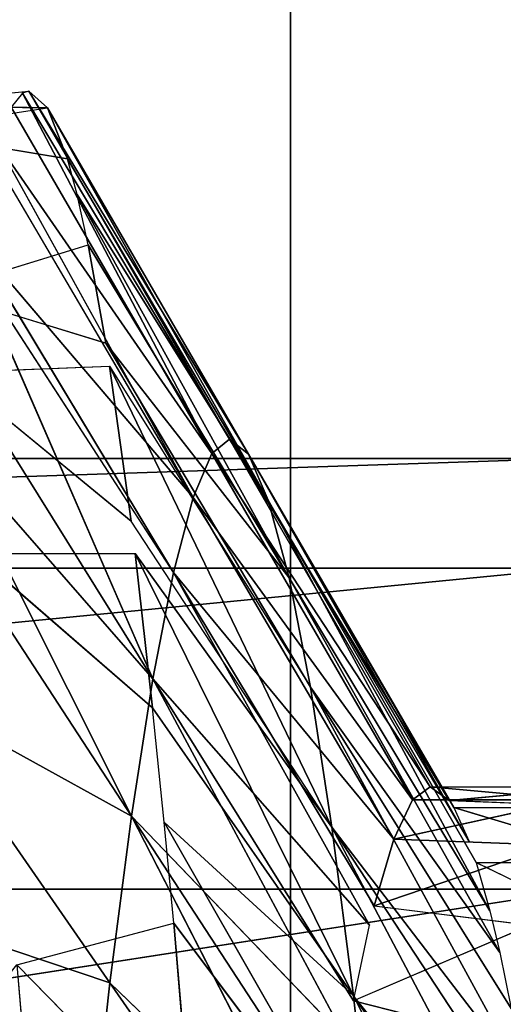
# Model space of a CAD drawing. Extents: x 143 to 263, y -61 to 82.
# Tile 296 of 656: x 154.537 to 154.801, y 73.685 to 74.222. Entities that reach past the tile are written whole.
import ezdxf

# ---------------------------------------------------------------- set-up
doc = ezdxf.new("R2010")
doc.units = 0
doc.header["$LTSCALE"] = 25.4
doc.layers.get('0').update_dxf_attribs({"color": 13, "linetype": 'CONTINUOUS'})

# ---------------------------------------------------------------- blocks, each defined once
blk = doc.blocks.new('ICE-BALL-8126_STL')
at = {"color": 41}
for p, q in [((8.46997, -49.07758, 95.28985), (8.51912, -48.97731, 95.45768)), ((8.44005, -49.08985, 95.11989), (8.46997, -48.99008, 95.28985)), ((8.46997, -49.07758, 95.28985), (8.46997, -48.99008, 95.28985)), ((8.43619, -49.09234, 95.08426), (8.44005, -49.00235, 95.11989)), ((8.44005, -49.08985, 95.11989), (8.44005, -49.00235, 95.11989)), ((8.42889, -49.1026, 94.93314), (8.42899, -49.01391, 94.95095)), ((8.42889, -49.1026, 94.93314), (8.42899, -49.01391, 94.95095)), ((8.43619, -49.09234, 95.08426), (8.42899, -49.01391, 94.95095)), ((8.43619, -49.09234, 95.08426), (8.42899, -49.01391, 94.95095)), ((8.48446, -49.0194, 94.05791), (8.48446, -50.81968, 94.05791)), ((8.48446, -49.0194, 94.05791), (8.48446, -50.81968, 94.05791)), ((8.48446, -49.0194, 95.80791), (8.48446, -50.81968, 95.80791)), ((8.48446, -49.0194, 95.80791), (8.48446, -50.81968, 95.80791)), ((8.30966, -49.02521, 94.47986), (8.30966, -50.82529, 94.47986)), ((8.30966, -49.02521, 94.47986), (8.30966, -50.82529, 94.47986)), ((8.30975, -49.02521, 95.38631), (8.30975, -50.82529, 95.38631)), ((8.30975, -49.02521, 95.38631), (8.30975, -50.82529, 95.38631)), ((8.42889, -49.1026, 94.93314), (8.43584, -49.02475, 94.78529)), ((8.42889, -49.1026, 94.93314), (8.43584, -49.02475, 94.78529)), ((8.43584, -49.11225, 94.78529), (8.43584, -49.02475, 94.78529)), ((8.43584, -49.02475, 94.78529), (8.45729, -49.12243, 94.63553)), ((8.43584, -49.02475, 94.78529), (8.45729, -49.12243, 94.63553)), ((8.43584, -49.11225, 94.78529), (8.43584, -49.02475, 94.78529)), ((8.54264, -49.14451, 95.92066), (8.77503, -49.02582, 95.91671)), ((8.54264, -49.14451, 95.92066), (8.77503, -49.02582, 95.91671)), ((8.25, -49.02734, 94.93291), (8.25, -50.82734, 94.93291)), ((8.25, -49.02734, 94.93291), (8.25, -50.82734, 94.93291)), ((8.4606, -49.0361, 94.61884), (8.45729, -49.12243, 94.63553)), ((8.4606, -49.0361, 94.61884), (8.45729, -49.12243, 94.63553)), ((8.49371, -49.13319, 94.48625), (8.4606, -49.0361, 94.61884)), ((8.49371, -49.13319, 94.48625), (8.4606, -49.0361, 94.61884)), ((8.69945, -49.03513, 95.81438), (8.54264, -49.14451, 95.92066)), ((8.67304, -49.03869, 95.77409), (8.45083, -49.1562, 95.76936)), ((8.67304, -49.03869, 95.77409), (8.45083, -49.1562, 95.76936)), ((8.67304, -49.03869, 95.77409), (8.54264, -49.14451, 95.92066)), ((8.61753, -49.04683, 95.67935), (8.45083, -49.1562, 95.76936)), ((8.61753, -49.04683, 95.67935), (8.45083, -49.1562, 95.76936)), ((8.49371, -49.13319, 94.48625), (8.5041, -49.0482, 94.45263)), ((8.5041, -49.0482, 94.45263), (8.54539, -49.14443, 94.33919)), ((8.58716, -49.05177, 95.62014), (8.37459, -49.16794, 95.60938)), ((8.58716, -49.05177, 95.62014), (8.37459, -49.16794, 95.60938)), ((8.45083, -49.1562, 95.76936), (8.58716, -49.05177, 95.62014)), ((8.45083, -49.1562, 95.76936), (8.58716, -49.05177, 95.62014)), ((8.54949, -49.05857, 95.53659), (8.37459, -49.16794, 95.60938)), ((8.54949, -49.05857, 95.53659), (8.37459, -49.16794, 95.60938)), ((8.51912, -49.06482, 95.45768), (8.54949, -49.05857, 95.53659)), ((8.56653, -49.06086, 94.28982), (8.54539, -49.14443, 94.33919)), ((8.51912, -49.06482, 95.45768), (8.31501, -49.17955, 95.44318)), ((8.51912, -49.06482, 95.45768), (8.31501, -49.17955, 95.44318)), ((8.37459, -49.16794, 95.60938), (8.51912, -49.06482, 95.45768)), ((8.37459, -49.16794, 95.60938), (8.51912, -49.06482, 95.45768)), ((8.49632, -49.07018, 95.38828), (8.51912, -49.06482, 95.45768)), ((8.27267, -49.19086, 95.27335), (8.49632, -49.07018, 95.38828)), ((8.27267, -49.19086, 95.27335), (8.49632, -49.07018, 95.38828)), ((8.31501, -49.17955, 95.44318), (8.49632, -49.07018, 95.38828)), ((8.31501, -49.17955, 95.44318), (8.49632, -49.07018, 95.38828)), ((8.46997, -49.07758, 95.28985), (8.49632, -49.07018, 95.38828)), ((8.46997, -49.07758, 95.28985), (8.27267, -49.19086, 95.27335)), ((8.45854, -49.08149, 95.23672), (8.24763, -49.20171, 95.10251)), ((8.45854, -49.08149, 95.23672), (8.24763, -49.20171, 95.10251)), ((8.45854, -49.08149, 95.23672), (8.27267, -49.19086, 95.27335)), ((8.44005, -49.08985, 95.11989), (8.45854, -49.08149, 95.23672)), ((8.44005, -49.08985, 95.11989), (8.24763, -49.20171, 95.10251)), ((8.43619, -49.09234, 95.08426), (8.23944, -49.21197, 94.93317)), ((8.43619, -49.09234, 95.08426), (8.23944, -49.21197, 94.93317)), ((8.24763, -49.20171, 95.10251), (8.43619, -49.09234, 95.08426)), ((8.42889, -49.1026, 94.93314), (8.43619, -49.09234, 95.08426)), ((8.42889, -49.1026, 94.93314), (8.43619, -49.09234, 95.08426)), ((8.23944, -49.21197, 94.93317), (8.42889, -49.1026, 94.93314)), ((8.23944, -49.21197, 94.93317), (8.42889, -49.1026, 94.93314)), ((8.42889, -49.1026, 94.93314), (8.24729, -49.22166, 94.76689)), ((8.42889, -49.1026, 94.93314), (8.24729, -49.22166, 94.76689)), ((8.43584, -49.11225, 94.78529), (8.42889, -49.1026, 94.93314)), ((8.43584, -49.11225, 94.78529), (8.42889, -49.1026, 94.93314)), ((8.24729, -49.22166, 94.76689), (8.43584, -49.11225, 94.78529)), ((8.24729, -49.22166, 94.76689), (8.43584, -49.11225, 94.78529)), ((8.27127, -49.2318, 94.59967), (8.43584, -49.11225, 94.78529)), ((8.27127, -49.2318, 94.59967), (8.43584, -49.11225, 94.78529)), ((8.45729, -49.12243, 94.63553), (8.43584, -49.11225, 94.78529)), ((8.45729, -49.12243, 94.63553), (8.43584, -49.11225, 94.78529)), ((8.45729, -49.12243, 94.63553), (8.27127, -49.2318, 94.59967)), ((8.45729, -49.12243, 94.63553), (8.27127, -49.2318, 94.59967)), ((8.45729, -49.12243, 94.63553), (8.31209, -49.24256, 94.4324)), ((8.45729, -49.12243, 94.63553), (8.31209, -49.24256, 94.4324)), ((8.49371, -49.13319, 94.48625), (8.45729, -49.12243, 94.63553)), ((8.49371, -49.13319, 94.48625), (8.45729, -49.12243, 94.63553)), ((8.49371, -49.13319, 94.48625), (8.31209, -49.24256, 94.4324)), ((8.44812, -49.24757, 96.11366), (8.64844, -49.13304, 96.06112)), ((8.44812, -49.24757, 96.11366), (8.64844, -49.13304, 96.06112)), ((8.64844, -49.13304, 96.06112), (8.50301, -49.24241, 96.18252)), ((8.64844, -49.13304, 96.06112), (8.50301, -49.24241, 96.18252)), ((8.64844, -49.13304, 96.06112), (8.54264, -49.14451, 95.92066)), ((8.64844, -49.13304, 96.06112), (8.54264, -49.14451, 95.92066)), ((8.31209, -49.24256, 94.4324), (8.5041, -49.1357, 94.45263)), ((8.37, -49.2538, 94.26759), (8.5041, -49.1357, 94.45263)), ((8.37, -49.2538, 94.26759), (8.5041, -49.1357, 94.45263)), ((8.54539, -49.14443, 94.33919), (8.5041, -49.1357, 94.45263)), ((8.54264, -49.14451, 95.92066), (8.3018, -49.26339, 95.89136)), ((8.54264, -49.14451, 95.92066), (8.3018, -49.26339, 95.89136)), ((8.54539, -49.14443, 94.33919), (8.37, -49.2538, 94.26759)), ((8.38582, -49.25388, 96.02695), (8.54264, -49.14451, 95.92066)), ((8.38582, -49.25388, 96.02695), (8.54264, -49.14451, 95.92066)), ((8.44812, -49.24757, 96.11366), (8.54264, -49.14451, 95.92066)), ((8.44812, -49.24757, 96.11366), (8.54264, -49.14451, 95.92066)), ((8.45083, -49.1562, 95.76936), (8.54264, -49.14451, 95.92066)), ((8.45083, -49.1562, 95.76936), (8.54264, -49.14451, 95.92066)), ((8.37, -49.2538, 94.26759), (8.56653, -49.14835, 94.28982)), ((8.44474, -49.26537, 94.10786), (8.56653, -49.14835, 94.28982)), ((8.44474, -49.26537, 94.10786), (8.56653, -49.14835, 94.28982)), ((8.19969, -49.27732, 95.68217), (8.45083, -49.1562, 95.76936)), ((8.19969, -49.27732, 95.68217), (8.45083, -49.1562, 95.76936)), ((8.45083, -49.1562, 95.76936), (8.28414, -49.26558, 95.85936)), ((8.45083, -49.1562, 95.76936), (8.3018, -49.26339, 95.89136)), ((8.37459, -49.16794, 95.60938), (8.45083, -49.1562, 95.76936)), ((8.37459, -49.16794, 95.60938), (8.45083, -49.1562, 95.76936)), ((8.61209, -49.156, 94.19663), (8.44474, -49.26537, 94.10786)), ((8.61209, -49.156, 94.19663), (8.44474, -49.26537, 94.10786)), ((8.64741, -49.16135, 94.13361), (8.44474, -49.26537, 94.10786)), ((8.64741, -49.16135, 94.13361), (8.44474, -49.26537, 94.10786)), ((8.64741, -49.16135, 94.13361), (8.53553, -49.2771, 93.95573)), ((8.64741, -49.16135, 94.13361), (8.53553, -49.2771, 93.95573)), ((8.18711, -49.27931, 95.6512), (8.37459, -49.16794, 95.60938)), ((8.19969, -49.27732, 95.68217), (8.37459, -49.16794, 95.60938)), ((8.31501, -49.17955, 95.44318), (8.37459, -49.16794, 95.60938)), ((8.31501, -49.17955, 95.44318), (8.37459, -49.16794, 95.60938)), ((8.69311, -49.16773, 94.06087), (8.53553, -49.2771, 93.95573)), ((8.69311, -49.16773, 94.06087), (8.53553, -49.2771, 93.95573)), ((0, -49.17873, 107.66647), (23, -49.17873, 107.66647)), ((0, -49.17873, 107.66647), (23, -49.17873, 107.66647)), ((23, -49.17873, 82.19936), (0, -49.17873, 82.19936)), ((23, -49.17873, 82.19936), (0, -49.17873, 82.19936)), ((8.10619, -49.29503, 95.39764), (8.31501, -49.17955, 95.44318)), ((8.10619, -49.29503, 95.39764), (8.31501, -49.17955, 95.44318)), ((8.1337, -49.28893, 95.49809), (8.31501, -49.17955, 95.44318)), ((8.1337, -49.28893, 95.49809), (8.31501, -49.17955, 95.44318)), ((8.18711, -49.27931, 95.6512), (8.31501, -49.17955, 95.44318)), ((8.18711, -49.27931, 95.6512), (8.31501, -49.17955, 95.44318)), ((8.31501, -49.17955, 95.44318), (8.27267, -49.19086, 95.27335)), ((8.31501, -49.17955, 95.44318), (8.27267, -49.19086, 95.27335)), ((8.27267, -49.19086, 95.27335), (8.05907, -49.31109, 95.12076)), ((8.27267, -49.19086, 95.27335), (8.05907, -49.31109, 95.12076)), ((8.0868, -49.30024, 95.30998), (8.27267, -49.19086, 95.27335)), ((8.0868, -49.30024, 95.30998), (8.27267, -49.19086, 95.27335)), ((8.10619, -49.29503, 95.39764), (8.27267, -49.19086, 95.27335)), ((8.10619, -49.29503, 95.39764), (8.27267, -49.19086, 95.27335)), ((8.24763, -49.20171, 95.10251), (8.27267, -49.19086, 95.27335)), ((8.24763, -49.20171, 95.10251), (8.27267, -49.19086, 95.27335)), ((8.05, -49.32135, 94.93319), (8.24763, -49.20171, 95.10251)), ((8.05, -49.32135, 94.93319), (8.24763, -49.20171, 95.10251)), ((8.24763, -49.20171, 95.10251), (8.05907, -49.31109, 95.12076)), ((8.24763, -49.20171, 95.10251), (8.05907, -49.31109, 95.12076)), ((8.23944, -49.21197, 94.93317), (8.24763, -49.20171, 95.10251)), ((8.23944, -49.21197, 94.93317), (8.24763, -49.20171, 95.10251)), ((8.05, -49.32135, 94.93319), (8.23944, -49.21197, 94.93317)), ((8.05, -49.32135, 94.93319), (8.23944, -49.21197, 94.93317)), ((8.05103, -49.32472, 94.86946), (8.23944, -49.21197, 94.93317)), ((8.05103, -49.32472, 94.86946), (8.23944, -49.21197, 94.93317)), ((8.24729, -49.22166, 94.76689), (8.23944, -49.21197, 94.93317)), ((8.24729, -49.22166, 94.76689), (8.23944, -49.21197, 94.93317)), ((8.05103, -49.32472, 94.86946), (8.24729, -49.22166, 94.76689)), ((8.05103, -49.32472, 94.86946), (8.24729, -49.22166, 94.76689)), ((8.05869, -49.33103, 94.74903), (8.24729, -49.22166, 94.76689)), ((8.05869, -49.33103, 94.74903), (8.24729, -49.22166, 94.76689)), ((8.07783, -49.33889, 94.60467), (8.24729, -49.22166, 94.76689)), ((8.07783, -49.33889, 94.60467), (8.24729, -49.22166, 94.76689)), ((8.24729, -49.22166, 94.76689), (8.27127, -49.2318, 94.59967)), ((8.24729, -49.22166, 94.76689), (8.27127, -49.2318, 94.59967)), ((8.07783, -49.33889, 94.60467), (8.27127, -49.2318, 94.59967)), ((8.08525, -49.34118, 94.56381), (8.27127, -49.2318, 94.59967)), ((8.27127, -49.2318, 94.59967), (8.13046, -49.35194, 94.37854)), ((8.27127, -49.2318, 94.59967), (8.13046, -49.35194, 94.37854)), ((8.31209, -49.24256, 94.4324), (8.27127, -49.2318, 94.59967)), ((8.31209, -49.24256, 94.4324), (8.27127, -49.2318, 94.59967)), ((8.62335, -49.23215, 96.31398), (8.50301, -49.24241, 96.18252)), ((8.62335, -49.23215, 96.31398), (8.50301, -49.24241, 96.18252)), ((8.52574, -49.32787, 96.20925), (8.62335, -49.23215, 96.31398)), ((8.31209, -49.24256, 94.4324), (8.13046, -49.35194, 94.37854)), ((8.31209, -49.24256, 94.4324), (8.14042, -49.35389, 94.34599)), ((8.37, -49.2538, 94.26759), (8.31209, -49.24256, 94.4324)), ((8.37, -49.2538, 94.26759), (8.31209, -49.24256, 94.4324)), ((8.50301, -49.24241, 96.18252), (8.44812, -49.24757, 96.11366)), ((8.52574, -49.32787, 96.20925), (8.50301, -49.24241, 96.18252)), ((8.44812, -49.24757, 96.11366), (8.38582, -49.25388, 96.02695)), ((8.37, -49.2538, 94.26759), (8.14042, -49.35389, 94.34599)), ((8.37, -49.2538, 94.26759), (8.14042, -49.35389, 94.34599)), ((8.37, -49.2538, 94.26759), (8.1946, -49.36318, 94.196)), ((8.37, -49.2538, 94.26759), (8.1946, -49.36318, 94.196)), ((8.23766, -49.36948, 94.09824), (8.37, -49.2538, 94.26759)), ((8.23766, -49.36948, 94.09824), (8.37, -49.2538, 94.26759)), ((8.30179, -49.35089, 95.89134), (8.38582, -49.25388, 96.02695)), ((8.38582, -49.25388, 96.02695), (8.3018, -49.26339, 95.89136)), ((8.38582, -49.25388, 96.02695), (8.3018, -49.26339, 95.89136)), ((8.37, -49.2538, 94.26759), (8.44474, -49.26537, 94.10786)), ((8.37, -49.2538, 94.26759), (8.44474, -49.26537, 94.10786)), ((8.28414, -49.26558, 95.85936), (8.19969, -49.27732, 95.68217)), ((8.28414, -49.26558, 95.85936), (8.19969, -49.27732, 95.68217)), ((8.20313, -49.36428, 95.69038), (8.28414, -49.26558, 95.85936)), ((8.23766, -49.36948, 94.09824), (8.44474, -49.26537, 94.10786)), ((8.23766, -49.36948, 94.09824), (8.44474, -49.26537, 94.10786)), ((8.27738, -49.37475, 94.01908), (8.44474, -49.26537, 94.10786)), ((8.27738, -49.37475, 94.01908), (8.44474, -49.26537, 94.10786)), ((8.30179, -49.35089, 95.89134), (8.3018, -49.26339, 95.89136)), ((8.44474, -49.26537, 94.10786), (8.37795, -49.38648, 93.85058)), ((8.44474, -49.26537, 94.10786), (8.37795, -49.38648, 93.85058)), ((8.53553, -49.2771, 93.95573), (8.44474, -49.26537, 94.10786)), ((8.53553, -49.2771, 93.95573), (8.44474, -49.26537, 94.10786)), ((8.20313, -49.36428, 95.69038), (8.19969, -49.27732, 95.68217)), ((8.53553, -49.2771, 93.95573), (8.37795, -49.38648, 93.85058)), ((8.53553, -49.2771, 93.95573), (8.37795, -49.38648, 93.85058)), ((8.49488, -49.39819, 93.69311), (8.53553, -49.2771, 93.95573)), ((8.49488, -49.39819, 93.69311), (8.53553, -49.2771, 93.95573)), ((8.6411, -49.28882, 93.81355), (8.53553, -49.2771, 93.95573)), ((8.6411, -49.28882, 93.81355), (8.53553, -49.2771, 93.95573)), ((8.18711, -49.27931, 95.6512), (8.1337, -49.28893, 95.49809)), ((8.18711, -49.27931, 95.6512), (8.1337, -49.28893, 95.49809)), ((8.159, -49.3716, 95.57573), (8.18711, -49.27931, 95.6512)), ((8.1337, -49.28893, 95.49809), (8.10619, -49.29503, 95.39764)), ((8.159, -49.3716, 95.57573), (8.1337, -49.28893, 95.49809)), ((8.10619, -49.29503, 95.39764), (8.0868, -49.30024, 95.30998)), ((8.0868, -49.30024, 95.30998), (8.05907, -49.31109, 95.12076)), ((8.0868, -49.30024, 95.30998), (8.05907, -49.31109, 95.12076)), ((8.07159, -49.39283, 95.22229), (8.0868, -49.30024, 95.30998)), ((8.05907, -49.31109, 95.12076), (8.05, -49.32135, 94.93319)), ((8.05907, -49.31109, 95.12076), (8.05, -49.32135, 94.93319)), ((8.05749, -49.39954, 95.10369), (8.05907, -49.31109, 95.12076)), ((8.07159, -49.39283, 95.22229), (8.05907, -49.31109, 95.12076)), ((8.05749, -49.39954, 95.10369), (8.05, -49.32135, 94.93319)), ((8.05, -49.32135, 94.93319), (8.05103, -49.32472, 94.86946)), ((8.52574, -49.32787, 96.20925), (8.60762, -49.32092, 96.29811)), ((8.05103, -49.32472, 94.86946), (8.05869, -49.33103, 94.74903))]:
    blk.add_line(p, q, dxfattribs=at)
mesh = blk.add_polyface(dxfattribs=at)
corners = [(23, -47.61319, 112.57052), (0, -49.17873, 107.66647), (23, -49.17873, 107.66647), (0, -47.61319, 112.57052)]
mesh.append_faces([[corners[k] for k in face] for face in [(0, 1, 2), (1, 0, 3)]], dxfattribs={"vtx0": -1, "color": 41})
mesh = blk.add_polyface(dxfattribs=at)
corners = [(23, -49.17873, 82.19936), (0, -47.61319, 77.2953), (23, -47.61319, 77.2953), (0, -49.17873, 82.19936)]
mesh.append_faces([[corners[k] for k in face] for face in [(0, 1, 2), (1, 0, 3)]], dxfattribs={"vtx0": -1, "color": 41})
mesh = blk.add_polyface(dxfattribs=at)
corners = [(8.44005, -49.00235, 95.11989), (8.46997, -48.99008, 95.28985), (8.44005, -49.08985, 95.11989), (8.46997, -48.90258, 95.28985)]
mesh.append_faces([[corners[k] for k in face] for face in [(0, 1, 2), (1, 0, 3)]], dxfattribs={"vtx0": -1, "color": 41})
mesh = blk.add_polyface(dxfattribs=at)
corners = [(8.51912, -48.97731, 95.45768), (8.46997, -49.07758, 95.28985), (8.46997, -48.99008, 95.28985)]
mesh.append_faces([[corners[k] for k in face] for face in [(0, 1, 2)]], dxfattribs={"color": 41})
mesh = blk.add_polyface(dxfattribs=at)
corners = [(8.44005, -49.00235, 95.11989), (8.43619, -49.09234, 95.08426), (8.42899, -49.01391, 94.95095)]
mesh.append_faces([[corners[k] for k in face] for face in [(0, 1, 2)]], dxfattribs={"color": 41})
mesh = blk.add_polyface(dxfattribs=at)
corners = [(8.42899, -49.01391, 94.95095), (8.42889, -49.1026, 94.93314), (8.43584, -49.02475, 94.78529)]
mesh.append_faces([[corners[k] for k in face] for face in [(0, 1, 2)]], dxfattribs={"color": 41})
mesh = blk.add_polyface(dxfattribs=at)
corners = [(8.42899, -49.01391, 94.95095), (8.43619, -49.09234, 95.08426), (8.42889, -49.1026, 94.93314)]
mesh.append_faces([[corners[k] for k in face] for face in [(0, 1, 2)]], dxfattribs={"color": 41})
mesh = blk.add_polyface(dxfattribs=at)
corners = [(8.76251, -50.81203, 93.69553), (8.48446, -49.0194, 94.05791), (8.48446, -50.81968, 94.05791), (8.76251, -49.01146, 93.69553)]
mesh.append_faces([[corners[k] for k in face] for face in [(0, 1, 2), (1, 0, 3)]], dxfattribs={"vtx0": -1, "color": 41})
mesh = blk.add_polyface(dxfattribs=at)
corners = [(8.48446, -49.0194, 95.80791), (8.76236, -50.81203, 96.17014), (8.48446, -50.81968, 95.80791), (8.76236, -49.01146, 96.17014)]
mesh.append_faces([[corners[k] for k in face] for face in [(0, 1, 2), (1, 0, 3)]], dxfattribs={"vtx0": -1, "color": 41})
mesh = blk.add_polyface(dxfattribs=at)
corners = [(8.48446, -50.81968, 94.05791), (8.30966, -49.02521, 94.47986), (8.30966, -50.82529, 94.47986), (8.48446, -49.0194, 94.05791)]
mesh.append_faces([[corners[k] for k in face] for face in [(0, 1, 2), (1, 0, 3)]], dxfattribs={"vtx0": -1, "color": 41})
mesh = blk.add_polyface(dxfattribs=at)
corners = [(8.30975, -49.02521, 95.38631), (8.48446, -50.81968, 95.80791), (8.30975, -50.82529, 95.38631), (8.48446, -49.0194, 95.80791)]
mesh.append_faces([[corners[k] for k in face] for face in [(0, 1, 2), (1, 0, 3)]], dxfattribs={"vtx0": -1, "color": 41})
mesh = blk.add_polyface(dxfattribs=at)
corners = [(8.30966, -50.82529, 94.47986), (8.25, -49.02734, 94.93291), (8.25, -50.82734, 94.93291), (8.30966, -49.02521, 94.47986)]
mesh.append_faces([[corners[k] for k in face] for face in [(0, 1, 2), (1, 0, 3)]], dxfattribs={"vtx0": -1, "color": 41})
mesh = blk.add_polyface(dxfattribs=at)
corners = [(8.25, -49.02734, 94.93291), (8.30975, -50.82529, 95.38631), (8.25, -50.82734, 94.93291), (8.30975, -49.02521, 95.38631)]
mesh.append_faces([[corners[k] for k in face] for face in [(0, 1, 2), (1, 0, 3)]], dxfattribs={"vtx0": -1, "color": 41})
mesh = blk.add_polyface(dxfattribs=at)
corners = [(8.43584, -49.02475, 94.78529), (8.42889, -49.1026, 94.93314), (8.43584, -49.11225, 94.78529)]
mesh.append_faces([[corners[k] for k in face] for face in [(0, 1, 2)]], dxfattribs={"color": 41})
mesh = blk.add_polyface(dxfattribs=at)
corners = [(8.43584, -49.02475, 94.78529), (8.43584, -49.11225, 94.78529), (8.45729, -49.12243, 94.63553)]
mesh.append_faces([[corners[k] for k in face] for face in [(0, 1, 2)]], dxfattribs={"color": 41})
mesh = blk.add_polyface(dxfattribs=at)
corners = [(8.43584, -49.02475, 94.78529), (8.45729, -49.12243, 94.63553), (8.4606, -49.0361, 94.61884)]
mesh.append_faces([[corners[k] for k in face] for face in [(0, 1, 2)]], dxfattribs={"color": 41})
mesh = blk.add_polyface(dxfattribs=at)
corners = [(8.54264, -49.14451, 95.92066), (8.69945, -49.03513, 95.81438), (8.77503, -49.02582, 95.91671)]
mesh.append_faces([[corners[k] for k in face] for face in [(0, 1, 2)]], dxfattribs={"color": 41})
mesh = blk.add_polyface(dxfattribs=at)
corners = [(8.64844, -49.13304, 96.06112), (8.54264, -49.14451, 95.92066), (8.77503, -49.02582, 95.91671)]
mesh.append_faces([[corners[k] for k in face] for face in [(0, 1, 2)]], dxfattribs={"color": 41})
mesh = blk.add_polyface(dxfattribs=at)
corners = [(8.4606, -49.0361, 94.61884), (8.45729, -49.12243, 94.63553), (8.49371, -49.13319, 94.48625)]
mesh.append_faces([[corners[k] for k in face] for face in [(0, 1, 2)]], dxfattribs={"color": 41})
mesh = blk.add_polyface(dxfattribs=at)
corners = [(8.4606, -49.0361, 94.61884), (8.49371, -49.13319, 94.48625), (8.5041, -49.0482, 94.45263)]
mesh.append_faces([[corners[k] for k in face] for face in [(0, 1, 2)]], dxfattribs={"color": 41})
mesh = blk.add_polyface(dxfattribs=at)
corners = [(8.54264, -49.14451, 95.92066), (8.45083, -49.1562, 95.76936), (8.67304, -49.03869, 95.77409)]
mesh.append_faces([[corners[k] for k in face] for face in [(0, 1, 2)]], dxfattribs={"color": 41})
mesh = blk.add_polyface(dxfattribs=at)
corners = [(8.67304, -49.03869, 95.77409), (8.45083, -49.1562, 95.76936), (8.61753, -49.04683, 95.67935)]
mesh.append_faces([[corners[k] for k in face] for face in [(0, 1, 2)]], dxfattribs={"color": 41})
mesh = blk.add_polyface(dxfattribs=at)
corners = [(8.45083, -49.1562, 95.76936), (8.58716, -49.05177, 95.62014), (8.61753, -49.04683, 95.67935)]
mesh.append_faces([[corners[k] for k in face] for face in [(0, 1, 2)]], dxfattribs={"color": 41})
mesh = blk.add_polyface(dxfattribs=at)
corners = [(8.5041, -49.0482, 94.45263), (8.54539, -49.14443, 94.33919), (8.56653, -49.06086, 94.28982)]
mesh.append_faces([[corners[k] for k in face] for face in [(0, 1, 2)]], dxfattribs={"color": 41})
mesh = blk.add_polyface(dxfattribs=at)
corners = [(8.45083, -49.1562, 95.76936), (8.37459, -49.16794, 95.60938), (8.58716, -49.05177, 95.62014)]
mesh.append_faces([[corners[k] for k in face] for face in [(0, 1, 2)]], dxfattribs={"color": 41})
mesh = blk.add_polyface(dxfattribs=at)
corners = [(8.58716, -49.05177, 95.62014), (8.37459, -49.16794, 95.60938), (8.54949, -49.05857, 95.53659)]
mesh.append_faces([[corners[k] for k in face] for face in [(0, 1, 2)]], dxfattribs={"color": 41})
mesh = blk.add_polyface(dxfattribs=at)
corners = [(8.37459, -49.16794, 95.60938), (8.51912, -49.06482, 95.45768), (8.54949, -49.05857, 95.53659)]
mesh.append_faces([[corners[k] for k in face] for face in [(0, 1, 2)]], dxfattribs={"color": 41})
mesh = blk.add_polyface(dxfattribs=at)
corners = [(8.37459, -49.16794, 95.60938), (8.31501, -49.17955, 95.44318), (8.51912, -49.06482, 95.45768)]
mesh.append_faces([[corners[k] for k in face] for face in [(0, 1, 2)]], dxfattribs={"color": 41})
mesh = blk.add_polyface(dxfattribs=at)
corners = [(8.51912, -49.06482, 95.45768), (8.31501, -49.17955, 95.44318), (8.49632, -49.07018, 95.38828)]
mesh.append_faces([[corners[k] for k in face] for face in [(0, 1, 2)]], dxfattribs={"color": 41})
mesh = blk.add_polyface(dxfattribs=at)
corners = [(8.49632, -49.07018, 95.38828), (8.27267, -49.19086, 95.27335), (8.46997, -49.07758, 95.28985)]
mesh.append_faces([[corners[k] for k in face] for face in [(0, 1, 2)]], dxfattribs={"color": 41})
mesh = blk.add_polyface(dxfattribs=at)
corners = [(8.31501, -49.17955, 95.44318), (8.27267, -49.19086, 95.27335), (8.49632, -49.07018, 95.38828)]
mesh.append_faces([[corners[k] for k in face] for face in [(0, 1, 2)]], dxfattribs={"color": 41})
mesh = blk.add_polyface(dxfattribs=at)
corners = [(8.27267, -49.19086, 95.27335), (8.24763, -49.20171, 95.10251), (8.45854, -49.08149, 95.23672)]
mesh.append_faces([[corners[k] for k in face] for face in [(0, 1, 2)]], dxfattribs={"color": 41})
mesh = blk.add_polyface(dxfattribs=at)
corners = [(8.45854, -49.08149, 95.23672), (8.24763, -49.20171, 95.10251), (8.44005, -49.08985, 95.11989)]
mesh.append_faces([[corners[k] for k in face] for face in [(0, 1, 2)]], dxfattribs={"color": 41})
mesh = blk.add_polyface(dxfattribs=at)
corners = [(8.24763, -49.20171, 95.10251), (8.23944, -49.21197, 94.93317), (8.43619, -49.09234, 95.08426)]
mesh.append_faces([[corners[k] for k in face] for face in [(0, 1, 2)]], dxfattribs={"color": 41})
mesh = blk.add_polyface(dxfattribs=at)
corners = [(8.43619, -49.09234, 95.08426), (8.23944, -49.21197, 94.93317), (8.42889, -49.1026, 94.93314)]
mesh.append_faces([[corners[k] for k in face] for face in [(0, 1, 2)]], dxfattribs={"color": 41})
mesh = blk.add_polyface(dxfattribs=at)
corners = [(8.23944, -49.21197, 94.93317), (8.24729, -49.22166, 94.76689), (8.42889, -49.1026, 94.93314)]
mesh.append_faces([[corners[k] for k in face] for face in [(0, 1, 2)]], dxfattribs={"color": 41})
mesh = blk.add_polyface(dxfattribs=at)
corners = [(8.42889, -49.1026, 94.93314), (8.24729, -49.22166, 94.76689), (8.43584, -49.11225, 94.78529)]
mesh.append_faces([[corners[k] for k in face] for face in [(0, 1, 2)]], dxfattribs={"color": 41})
mesh = blk.add_polyface(dxfattribs=at)
corners = [(8.43584, -49.11225, 94.78529), (8.24729, -49.22166, 94.76689), (8.27127, -49.2318, 94.59967)]
mesh.append_faces([[corners[k] for k in face] for face in [(0, 1, 2)]], dxfattribs={"color": 41})
mesh = blk.add_polyface(dxfattribs=at)
corners = [(8.43584, -49.11225, 94.78529), (8.27127, -49.2318, 94.59967), (8.45729, -49.12243, 94.63553)]
mesh.append_faces([[corners[k] for k in face] for face in [(0, 1, 2)]], dxfattribs={"color": 41})
mesh = blk.add_polyface(dxfattribs=at)
corners = [(8.45729, -49.12243, 94.63553), (8.27127, -49.2318, 94.59967), (8.31209, -49.24256, 94.4324)]
mesh.append_faces([[corners[k] for k in face] for face in [(0, 1, 2)]], dxfattribs={"color": 41})
mesh = blk.add_polyface(dxfattribs=at)
corners = [(8.45729, -49.12243, 94.63553), (8.31209, -49.24256, 94.4324), (8.49371, -49.13319, 94.48625)]
mesh.append_faces([[corners[k] for k in face] for face in [(0, 1, 2)]], dxfattribs={"color": 41})
mesh = blk.add_polyface(dxfattribs=at)
corners = [(8.44812, -49.24757, 96.11366), (8.54264, -49.14451, 95.92066), (8.64844, -49.13304, 96.06112)]
mesh.append_faces([[corners[k] for k in face] for face in [(0, 1, 2)]], dxfattribs={"color": 41})
mesh = blk.add_polyface(dxfattribs=at)
corners = [(8.50301, -49.24241, 96.18252), (8.44812, -49.24757, 96.11366), (8.64844, -49.13304, 96.06112)]
mesh.append_faces([[corners[k] for k in face] for face in [(0, 1, 2)]], dxfattribs={"color": 41})
mesh = blk.add_polyface(dxfattribs=at)
corners = [(8.62335, -49.23215, 96.31398), (8.50301, -49.24241, 96.18252), (8.64844, -49.13304, 96.06112)]
mesh.append_faces([[corners[k] for k in face] for face in [(0, 1, 2)]], dxfattribs={"color": 41})
mesh = blk.add_polyface(dxfattribs=at)
corners = [(8.5041, -49.1357, 94.45263), (8.31209, -49.24256, 94.4324), (8.37, -49.2538, 94.26759)]
mesh.append_faces([[corners[k] for k in face] for face in [(0, 1, 2)]], dxfattribs={"color": 41})
mesh = blk.add_polyface(dxfattribs=at)
corners = [(8.5041, -49.1357, 94.45263), (8.37, -49.2538, 94.26759), (8.54539, -49.14443, 94.33919)]
mesh.append_faces([[corners[k] for k in face] for face in [(0, 1, 2)]], dxfattribs={"color": 41})
mesh = blk.add_polyface(dxfattribs=at)
corners = [(8.38582, -49.25388, 96.02695), (8.3018, -49.26339, 95.89136), (8.54264, -49.14451, 95.92066)]
mesh.append_faces([[corners[k] for k in face] for face in [(0, 1, 2)]], dxfattribs={"color": 41})
mesh = blk.add_polyface(dxfattribs=at)
corners = [(8.54264, -49.14451, 95.92066), (8.3018, -49.26339, 95.89136), (8.45083, -49.1562, 95.76936)]
mesh.append_faces([[corners[k] for k in face] for face in [(0, 1, 2)]], dxfattribs={"color": 41})
mesh = blk.add_polyface(dxfattribs=at)
corners = [(8.44812, -49.24757, 96.11366), (8.38582, -49.25388, 96.02695), (8.54264, -49.14451, 95.92066)]
mesh.append_faces([[corners[k] for k in face] for face in [(0, 1, 2)]], dxfattribs={"color": 41})
mesh = blk.add_polyface(dxfattribs=at)
corners = [(8.56653, -49.14835, 94.28982), (8.37, -49.2538, 94.26759), (8.44474, -49.26537, 94.10786)]
mesh.append_faces([[corners[k] for k in face] for face in [(0, 1, 2)]], dxfattribs={"color": 41})
mesh = blk.add_polyface(dxfattribs=at)
corners = [(8.56653, -49.14835, 94.28982), (8.44474, -49.26537, 94.10786), (8.61209, -49.156, 94.19663)]
mesh.append_faces([[corners[k] for k in face] for face in [(0, 1, 2)]], dxfattribs={"color": 41})
mesh = blk.add_polyface(dxfattribs=at)
corners = [(8.45083, -49.1562, 95.76936), (8.19969, -49.27732, 95.68217), (8.37459, -49.16794, 95.60938)]
mesh.append_faces([[corners[k] for k in face] for face in [(0, 1, 2)]], dxfattribs={"color": 41})
mesh = blk.add_polyface(dxfattribs=at)
corners = [(8.28414, -49.26558, 95.85936), (8.19969, -49.27732, 95.68217), (8.45083, -49.1562, 95.76936)]
mesh.append_faces([[corners[k] for k in face] for face in [(0, 1, 2)]], dxfattribs={"color": 41})
mesh = blk.add_polyface(dxfattribs=at)
corners = [(8.61209, -49.156, 94.19663), (8.44474, -49.26537, 94.10786), (8.64741, -49.16135, 94.13361)]
mesh.append_faces([[corners[k] for k in face] for face in [(0, 1, 2)]], dxfattribs={"color": 41})
mesh = blk.add_polyface(dxfattribs=at)
corners = [(8.64741, -49.16135, 94.13361), (8.44474, -49.26537, 94.10786), (8.53553, -49.2771, 93.95573)]
mesh.append_faces([[corners[k] for k in face] for face in [(0, 1, 2)]], dxfattribs={"color": 41})
mesh = blk.add_polyface(dxfattribs=at)
corners = [(8.64741, -49.16135, 94.13361), (8.53553, -49.2771, 93.95573), (8.69311, -49.16773, 94.06087)]
mesh.append_faces([[corners[k] for k in face] for face in [(0, 1, 2)]], dxfattribs={"color": 41})
mesh = blk.add_polyface(dxfattribs=at)
corners = [(8.18711, -49.27931, 95.6512), (8.31501, -49.17955, 95.44318), (8.37459, -49.16794, 95.60938)]
mesh.append_faces([[corners[k] for k in face] for face in [(0, 1, 2)]], dxfattribs={"color": 41})
mesh = blk.add_polyface(dxfattribs=at)
corners = [(8.69311, -49.16773, 94.06087), (8.53553, -49.2771, 93.95573), (8.6411, -49.28882, 93.81355)]
mesh.append_faces([[corners[k] for k in face] for face in [(0, 1, 2)]], dxfattribs={"color": 41})
mesh = blk.add_polyface(dxfattribs=at)
corners = [(23, -49.17873, 107.66647), (0, -50.23174, 102.62744), (23, -50.23174, 102.62744), (0, -49.17873, 107.66647)]
mesh.append_faces([[corners[k] for k in face] for face in [(0, 1, 2), (1, 0, 3)]], dxfattribs={"vtx0": -1, "color": 41})
mesh = blk.add_polyface(dxfattribs=at)
corners = [(23, -50.23174, 87.23838), (0, -49.17873, 82.19936), (23, -49.17873, 82.19936), (0, -50.23174, 87.23838)]
mesh.append_faces([[corners[k] for k in face] for face in [(0, 1, 2), (1, 0, 3)]], dxfattribs={"vtx0": -1, "color": 41})
mesh = blk.add_polyface(dxfattribs=at)
corners = [(8.31501, -49.17955, 95.44318), (8.10619, -49.29503, 95.39764), (8.27267, -49.19086, 95.27335)]
mesh.append_faces([[corners[k] for k in face] for face in [(0, 1, 2)]], dxfattribs={"color": 41})
mesh = blk.add_polyface(dxfattribs=at)
corners = [(8.1337, -49.28893, 95.49809), (8.10619, -49.29503, 95.39764), (8.31501, -49.17955, 95.44318)]
mesh.append_faces([[corners[k] for k in face] for face in [(0, 1, 2)]], dxfattribs={"color": 41})
mesh = blk.add_polyface(dxfattribs=at)
corners = [(8.18711, -49.27931, 95.6512), (8.1337, -49.28893, 95.49809), (8.31501, -49.17955, 95.44318)]
mesh.append_faces([[corners[k] for k in face] for face in [(0, 1, 2)]], dxfattribs={"color": 41})
mesh = blk.add_polyface(dxfattribs=at)
corners = [(8.0868, -49.30024, 95.30998), (8.05907, -49.31109, 95.12076), (8.27267, -49.19086, 95.27335)]
mesh.append_faces([[corners[k] for k in face] for face in [(0, 1, 2)]], dxfattribs={"color": 41})
mesh = blk.add_polyface(dxfattribs=at)
corners = [(8.27267, -49.19086, 95.27335), (8.05907, -49.31109, 95.12076), (8.24763, -49.20171, 95.10251)]
mesh.append_faces([[corners[k] for k in face] for face in [(0, 1, 2)]], dxfattribs={"color": 41})
mesh = blk.add_polyface(dxfattribs=at)
corners = [(8.10619, -49.29503, 95.39764), (8.0868, -49.30024, 95.30998), (8.27267, -49.19086, 95.27335)]
mesh.append_faces([[corners[k] for k in face] for face in [(0, 1, 2)]], dxfattribs={"color": 41})
mesh = blk.add_polyface(dxfattribs=at)
corners = [(8.24763, -49.20171, 95.10251), (8.05, -49.32135, 94.93319), (8.23944, -49.21197, 94.93317)]
mesh.append_faces([[corners[k] for k in face] for face in [(0, 1, 2)]], dxfattribs={"color": 41})
mesh = blk.add_polyface(dxfattribs=at)
corners = [(8.05907, -49.31109, 95.12076), (8.05, -49.32135, 94.93319), (8.24763, -49.20171, 95.10251)]
mesh.append_faces([[corners[k] for k in face] for face in [(0, 1, 2)]], dxfattribs={"color": 41})
mesh = blk.add_polyface(dxfattribs=at)
corners = [(8.05, -49.32135, 94.93319), (8.05103, -49.32472, 94.86946), (8.23944, -49.21197, 94.93317)]
mesh.append_faces([[corners[k] for k in face] for face in [(0, 1, 2)]], dxfattribs={"color": 41})
mesh = blk.add_polyface(dxfattribs=at)
corners = [(8.23944, -49.21197, 94.93317), (8.05103, -49.32472, 94.86946), (8.24729, -49.22166, 94.76689)]
mesh.append_faces([[corners[k] for k in face] for face in [(0, 1, 2)]], dxfattribs={"color": 41})
mesh = blk.add_polyface(dxfattribs=at)
corners = [(8.05103, -49.32472, 94.86946), (8.05869, -49.33103, 94.74903), (8.24729, -49.22166, 94.76689)]
mesh.append_faces([[corners[k] for k in face] for face in [(0, 1, 2)]], dxfattribs={"color": 41})
mesh = blk.add_polyface(dxfattribs=at)
corners = [(8.24729, -49.22166, 94.76689), (8.05869, -49.33103, 94.74903), (8.07783, -49.33889, 94.60467)]
mesh.append_faces([[corners[k] for k in face] for face in [(0, 1, 2)]], dxfattribs={"color": 41})
mesh = blk.add_polyface(dxfattribs=at)
corners = [(8.24729, -49.22166, 94.76689), (8.07783, -49.33889, 94.60467), (8.27127, -49.2318, 94.59967)]
mesh.append_faces([[corners[k] for k in face] for face in [(0, 1, 2)]], dxfattribs={"color": 41})
mesh = blk.add_polyface(dxfattribs=at)
corners = [(8.27127, -49.2318, 94.59967), (8.08525, -49.34118, 94.56381), (8.13046, -49.35194, 94.37854)]
mesh.append_faces([[corners[k] for k in face] for face in [(0, 1, 2)]], dxfattribs={"color": 41})
mesh = blk.add_polyface(dxfattribs=at)
corners = [(8.27127, -49.2318, 94.59967), (8.13046, -49.35194, 94.37854), (8.31209, -49.24256, 94.4324)]
mesh.append_faces([[corners[k] for k in face] for face in [(0, 1, 2)]], dxfattribs={"color": 41})
mesh = blk.add_polyface(dxfattribs=at)
corners = [(8.62335, -49.23215, 96.31398), (8.52574, -49.32787, 96.20925), (8.50301, -49.24241, 96.18252)]
mesh.append_faces([[corners[k] for k in face] for face in [(0, 1, 2)]], dxfattribs={"color": 41})
mesh = blk.add_polyface(dxfattribs=at)
corners = [(8.31209, -49.24256, 94.4324), (8.14042, -49.35389, 94.34599), (8.37, -49.2538, 94.26759)]
mesh.append_faces([[corners[k] for k in face] for face in [(0, 1, 2)]], dxfattribs={"color": 41})
mesh = blk.add_polyface(dxfattribs=at)
corners = [(8.14042, -49.35389, 94.34599), (8.1946, -49.36318, 94.196), (8.37, -49.2538, 94.26759)]
mesh.append_faces([[corners[k] for k in face] for face in [(0, 1, 2)]], dxfattribs={"color": 41})
mesh = blk.add_polyface(dxfattribs=at)
corners = [(8.37, -49.2538, 94.26759), (8.1946, -49.36318, 94.196), (8.23766, -49.36948, 94.09824)]
mesh.append_faces([[corners[k] for k in face] for face in [(0, 1, 2)]], dxfattribs={"color": 41})
mesh = blk.add_polyface(dxfattribs=at)
corners = [(8.37, -49.2538, 94.26759), (8.23766, -49.36948, 94.09824), (8.44474, -49.26537, 94.10786)]
mesh.append_faces([[corners[k] for k in face] for face in [(0, 1, 2)]], dxfattribs={"color": 41})
mesh = blk.add_polyface(dxfattribs=at)
corners = [(8.38582, -49.25388, 96.02695), (8.30179, -49.35089, 95.89134), (8.3018, -49.26339, 95.89136)]
mesh.append_faces([[corners[k] for k in face] for face in [(0, 1, 2)]], dxfattribs={"color": 41})
mesh = blk.add_polyface(dxfattribs=at)
corners = [(8.28414, -49.26558, 95.85936), (8.20313, -49.36428, 95.69038), (8.19969, -49.27732, 95.68217)]
mesh.append_faces([[corners[k] for k in face] for face in [(0, 1, 2)]], dxfattribs={"color": 41})
mesh = blk.add_polyface(dxfattribs=at)
corners = [(8.44474, -49.26537, 94.10786), (8.23766, -49.36948, 94.09824), (8.27738, -49.37475, 94.01908)]
mesh.append_faces([[corners[k] for k in face] for face in [(0, 1, 2)]], dxfattribs={"color": 41})
mesh = blk.add_polyface(dxfattribs=at)
corners = [(8.44474, -49.26537, 94.10786), (8.27738, -49.37475, 94.01908), (8.37795, -49.38648, 93.85058)]
mesh.append_faces([[corners[k] for k in face] for face in [(0, 1, 2)]], dxfattribs={"color": 41})
mesh = blk.add_polyface(dxfattribs=at)
corners = [(8.44474, -49.26537, 94.10786), (8.37795, -49.38648, 93.85058), (8.53553, -49.2771, 93.95573)]
mesh.append_faces([[corners[k] for k in face] for face in [(0, 1, 2)]], dxfattribs={"color": 41})
mesh = blk.add_polyface(dxfattribs=at)
corners = [(8.53553, -49.2771, 93.95573), (8.37795, -49.38648, 93.85058), (8.49488, -49.39819, 93.69311)]
mesh.append_faces([[corners[k] for k in face] for face in [(0, 1, 2)]], dxfattribs={"color": 41})
mesh = blk.add_polyface(dxfattribs=at)
corners = [(8.53553, -49.2771, 93.95573), (8.49488, -49.39819, 93.69311), (8.6411, -49.28882, 93.81355)]
mesh.append_faces([[corners[k] for k in face] for face in [(0, 1, 2)]], dxfattribs={"color": 41})
mesh = blk.add_polyface(dxfattribs=at)
corners = [(8.18711, -49.27931, 95.6512), (8.159, -49.3716, 95.57573), (8.1337, -49.28893, 95.49809)]
mesh.append_faces([[corners[k] for k in face] for face in [(0, 1, 2)]], dxfattribs={"color": 41})
mesh = blk.add_polyface(dxfattribs=at)
corners = [(8.6411, -49.28882, 93.81355), (8.5282, -49.40126, 93.65372), (8.75973, -49.30034, 93.6834)]
mesh.append_faces([[corners[k] for k in face] for face in [(0, 1, 2)]], dxfattribs={"color": 41})
mesh = blk.add_polyface(dxfattribs=at)
corners = [(8.0868, -49.30024, 95.30998), (8.07159, -49.39283, 95.22229), (8.05907, -49.31109, 95.12076)]
mesh.append_faces([[corners[k] for k in face] for face in [(0, 1, 2)]], dxfattribs={"color": 41})
mesh = blk.add_polyface(dxfattribs=at)
corners = [(8.75973, -49.30034, 93.6834), (8.5282, -49.40126, 93.65372), (8.62627, -49.40971, 93.54894)]
mesh.append_faces([[corners[k] for k in face] for face in [(0, 1, 2)]], dxfattribs={"color": 41})
mesh = blk.add_polyface(dxfattribs=at)
corners = [(8.05907, -49.31109, 95.12076), (8.05749, -49.39954, 95.10369), (8.05, -49.32135, 94.93319)]
mesh.append_faces([[corners[k] for k in face] for face in [(0, 1, 2)]], dxfattribs={"color": 41})
mesh = blk.add_polyface(dxfattribs=at)
corners = [(8.60762, -49.32092, 96.29811), (8.8022, -49.54773, 95.94961), (8.52574, -49.32787, 96.20925)]
mesh.append_faces([[corners[k] for k in face] for face in [(0, 1, 2)]], dxfattribs={"color": 41})

msp = doc.modelspace()

# ---------------------------------------------------------------- block references
at = {"color": 0, "rotation": 270}
msp.add_blockref('ICE-BALL-8126_STL', (203.86356, 82.23263), dxfattribs=at)

doc.saveas('drawing.dxf')
